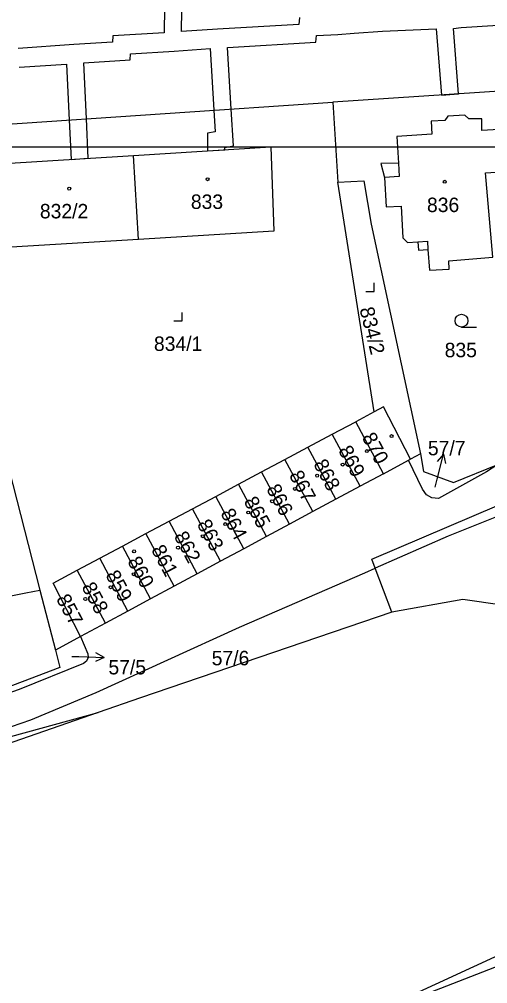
# Model space of a CAD drawing. Extents: x -869103 to -863415, y -1015889 to -1012477.
# Drawn here: x -866854.9 to -866799.9, y -1013598.4 to -1013485 of the extents above; entities that cross this region are included whole.
import ezdxf

# ---------------------------------------------------------------- set-up
doc = ezdxf.new("R2010")
doc.units = 0
for name, color, linetype in [('Hranice parcel', 7, 'Continuous'), ('ML1000', 7, 'Continuous'), ('Parcelní čísla', 7, 'Continuous'), ('Pop  PČ popisy', 7, 'Continuous'), ('Vnitřní kresba', 7, 'Continuous'), ('Věcná břemena k části', 7, 'Continuous'), ('Značky budov', 7, 'Continuous'), ('Značky kultur', 7, 'Continuous')]:
    doc.layers.add(name, color=color, linetype=linetype)

msp = doc.modelspace()

# ---------------------------------------------------------------- linework, layer by layer
at = {"layer": 'Hranice parcel'}
for p, q in [((-866795.19, -1013493.21), (-866818.07, -1013494.72)), ((-866857.64, -1013497.39), (-866818.07, -1013494.72)), ((-866818.07, -1013494.72), (-866817.46, -1013504.12)), ((-866857.34, -1013501.97), (-866841.51, -1013500.98)), ((-866840.92, -1013510.85), (-866841.51, -1013500.98)), ((-866813.2, -1013531.15), (-866817.46, -1013504.12)), ((-866813.56, -1013509.06), (-866807.75, -1013536.07)), ((-866858.99, -1013526.89), (-866852.51, -1013552.11)), ((-866813.2, -1013531.15), (-866815.38, -1013532.32)), ((-866818.13, -1013533.78), (-866815.38, -1013532.32)), ((-866812.12, -1013538.43), (-866815.38, -1013532.32)), ((-866821, -1013535.31), (-866818.13, -1013533.78)), ((-866814.86, -1013539.9), (-866818.13, -1013533.78)), ((-866823.7, -1013536.75), (-866821, -1013535.31)), ((-866817.73, -1013541.44), (-866821, -1013535.31)), ((-866807.75, -1013536.07), (-866808.95, -1013536.72)), ((-866826.44, -1013538.22), (-866823.7, -1013536.75)), ((-866820.42, -1013542.89), (-866823.7, -1013536.75)), ((-866812.12, -1013538.43), (-866809.18, -1013536.84)), ((-866809.18, -1013536.84), (-866808.95, -1013536.72)), ((-866798.65, -1013537.33), (-866799.99, -1013538.19)), ((-866829.16, -1013539.67), (-866826.44, -1013538.22)), ((-866823.16, -1013544.37), (-866826.44, -1013538.22)), ((-866812.12, -1013538.43), (-866814.86, -1013539.9)), ((-866831.84, -1013541.1), (-866829.16, -1013539.67)), ((-866825.87, -1013545.83), (-866829.16, -1013539.67)), ((-866814.86, -1013539.9), (-866817.73, -1013541.44)), ((-866834.57, -1013542.55), (-866831.84, -1013541.1)), ((-866828.55, -1013547.27), (-866831.84, -1013541.1)), ((-866817.73, -1013541.44), (-866820.42, -1013542.89)), ((-866837.31, -1013544.01), (-866834.57, -1013542.55)), ((-866831.27, -1013548.73), (-866834.57, -1013542.55)), ((-866820.42, -1013542.89), (-866823.16, -1013544.37)), ((-866840.05, -1013545.47), (-866837.31, -1013544.01)), ((-866834.01, -1013550.2), (-866837.31, -1013544.01)), ((-866823.16, -1013544.37), (-866825.87, -1013545.83)), ((-866842.81, -1013546.95), (-866840.05, -1013545.47)), ((-866836.74, -1013551.67), (-866840.05, -1013545.47)), ((-866825.87, -1013545.83), (-866828.55, -1013547.27)), ((-866804.5, -1013545.79), (-866813.09, -1013549.55)), ((-866845.47, -1013548.37), (-866842.81, -1013546.95)), ((-866839.5, -1013553.16), (-866842.81, -1013546.95)), ((-866828.55, -1013547.27), (-866831.27, -1013548.73)), ((-866848.12, -1013549.78), (-866845.47, -1013548.37)), ((-866842.15, -1013554.59), (-866845.47, -1013548.37)), ((-866831.27, -1013548.73), (-866834.01, -1013550.2)), ((-866844.8, -1013556.01), (-866848.12, -1013549.78)), ((-866814.31, -1013550.08), (-866813.09, -1013549.55)), ((-866811.12, -1013554.71), (-866813.09, -1013549.55)), ((-866834.01, -1013550.2), (-866836.74, -1013551.67)), ((-866852.51, -1013552.11), (-866850.69, -1013559.18)), ((-866836.74, -1013551.67), (-866839.5, -1013553.16)), ((-866839.5, -1013553.16), (-866842.15, -1013554.59)), ((-866802.79, -1013553.24), (-866811.12, -1013554.71)), ((-866842.15, -1013554.59), (-866844.8, -1013556.01)), ((-866844.8, -1013556.01), (-866847.72, -1013557.58)), ((-866847.72, -1013557.58), (-866850.69, -1013559.18)), ((-866850.69, -1013559.18), (-866850.17, -1013561.22)), ((-866845.64, -1013566.52), (-866889.49, -1013581.79)), ((-866863.96, -1013571.53), (-866845.64, -1013566.52))]:
    msp.add_line(p, q, dxfattribs=at)
for points in [[(-866797.2, -1013497.84), (-866800.55, -1013498.04), (-866800.56, -1013496.65), (-866802.09, -1013496.66), (-866802.56, -1013496.23), (-866804.53, -1013496.36), (-866804.91, -1013496.85), (-866806.51, -1013496.96), (-866806.43, -1013498.49), (-866810.54, -1013498.74), (-866810.35, -1013501.87), (-866812.44, -1013501.92), (-866812.01, -1013503.56)], [(-866841.51, -1013500.98), (-866825.37, -1013499.98), (-866824.99, -1013509.9), (-866840.92, -1013510.85)], [(-866812.01, -1013503.56), (-866811.8, -1013507.04), (-866810.05, -1013506.95), (-866809.83, -1013510.66), (-866809.28, -1013511.22), (-866808.06, -1013511.15), (-866807.98, -1013512.13), (-866806.88, -1013512.05), (-866806.72, -1013514.47), (-866804.39, -1013514.37), (-866804.43, -1013513.37), (-866799.26, -1013512.93), (-866800.1, -1013503.04), (-866796.9, -1013502.83)], [(-866817.46, -1013504.12), (-866814.44, -1013503.95), (-866813.56, -1013509.06)], [(-866840.92, -1013510.85), (-866857.21, -1013511.83), (-866857.46, -1013507.25)], [(-866808.95, -1013536.72), (-866812.11, -1013530.57), (-866813.2, -1013531.15)], [(-866813.09, -1013549.55), (-866813.49, -1013548.49), (-866798.52, -1013542.09), (-866792.56, -1013537.18), (-866792.76, -1013534.06)], [(-866807.75, -1013536.07), (-866807.42, -1013538.15), (-866803.88, -1013539.44), (-866798.65, -1013537.33)], [(-866763.99, -1013535.42), (-866765.57, -1013535.78), (-866767.4, -1013535.95), (-866769.27, -1013535.95), (-866777.24, -1013535.7), (-866778.73, -1013535.8), (-866780.25, -1013536.02), (-866782.02, -1013536.52), (-866783.53, -1013537.08), (-866789.55, -1013539.67), (-866798.05, -1013543.17), (-866804.5, -1013545.79)], [(-866799.99, -1013538.19), (-866805.66, -1013541.36), (-866806.42, -1013541.28), (-866807.07, -1013540.9), (-866807.54, -1013540.26), (-866809.18, -1013536.84)], [(-866775.03, -1013545.81), (-866793.82, -1013554.51), (-866802.79, -1013553.24)], [(-866847.72, -1013557.58), (-866850.95, -1013551.29), (-866848.12, -1013549.78)], [(-866863.42, -1013570.69), (-866860.62, -1013569.64), (-866858.15, -1013568.94), (-866853.57, -1013567.37), (-866845.91, -1013564.16), (-866829.06, -1013556.49), (-866814.31, -1013550.08)], [(-866866.78, -1013554.96), (-866854.17, -1013552.44), (-866852.51, -1013552.11)], [(-866811.12, -1013554.71), (-866840.69, -1013564.8), (-866845.64, -1013566.52)], [(-866847.72, -1013557.58), (-866846.88, -1013559.63), (-866846.83, -1013560.07), (-866847.03, -1013560.5), (-866847.38, -1013560.77), (-866854.96, -1013563.81), (-866859.13, -1013565.25), (-866861.98, -1013566.15), (-866865.93, -1013567.2), (-866866.89, -1013567.43), (-866868.35, -1013567.8), (-866869.75, -1013568.08), (-866880.23, -1013569.65), (-866880.79, -1013569.63), (-866881.11, -1013569.44), (-866881.31, -1013569.13)], [(-866850.17, -1013561.22), (-866863.5, -1013566.3), (-866865.08, -1013566.55)], [(-866754.89, -1013574.97), (-866763.95, -1013579.11), (-866815.54, -1013602.91)], [(-866815.54, -1013602.91), (-866775.81, -1013587.47), (-866772, -1013585.98), (-866757.37, -1013579.81), (-866756.15, -1013583.24), (-866770.7, -1013589.27), (-866774.61, -1013590.75), (-866821.68, -1013608.39)]]:
    msp.add_lwpolyline(points, dxfattribs=at)
at = {"layer": 'ML1000'}
msp.add_lwpolyline([(-866875, -1013000), (-866250, -1013000), (-866250, -1013500), (-866875, -1013500)], close=True, dxfattribs=at)
at = {"layer": 'Pop  PČ popisy'}
for p, q in [((-866805.79, -1013539.05), (-866805.06, -1013536.14)), ((-866805.06, -1013536.14), (-866805.79, -1013536.99)), ((-866805.06, -1013536.14), (-866804.82, -1013537.23)), ((-866806.03, -1013539.99), (-866805.79, -1013539.05)), ((-866848.75, -1013559.93), (-866847.94, -1013559.95)), ((-866847.94, -1013559.95), (-866844.94, -1013560.06)), ((-866844.94, -1013560.06), (-866845.96, -1013560.52)), ((-866844.94, -1013560.06), (-866845.92, -1013559.52))]:
    msp.add_line(p, q, dxfattribs=at)
at = {"layer": 'Vnitřní kresba'}
for p, q in [((-866810.35, -1013501.87), (-866810.26, -1013503.45)), ((-866810.26, -1013503.45), (-866812.01, -1013503.56)), ((-866808.06, -1013511.15), (-866806.95, -1013511.07)), ((-866806.95, -1013511.07), (-866806.88, -1013512.05))]:
    msp.add_line(p, q, dxfattribs=at)
at = {"layer": 'Věcná břemena k části'}
for points in [[(-866837.86, -1013483.53), (-866837.91, -1013486.53), (-866843.92, -1013486.91), (-866843.97, -1013487.64), (-866848.5, -1013487.94), (-866855.07, -1013488.38)], [(-866822, -1013484.76), (-866822.08, -1013485.56), (-866831.62, -1013486.12), (-866835.87, -1013486.4), (-866835.84, -1013483.83)], [(-866819.98, -1013486.88), (-866817.49, -1013486.75), (-866815.55, -1013486.58), (-866812.22, -1013486.35), (-866805.92, -1013486.09), (-866805.31, -1013493.88), (-866803.28, -1013493.74), (-866803.89, -1013486.04), (-866802.96, -1013485.92), (-866798.63, -1013485.63), (-866793.53, -1013485.42), (-866793.4, -1013483.86)], [(-866854.93, -1013490.6), (-866849.39, -1013490.23), (-866849.07, -1013496.81), (-866848.85, -1013501.44), (-866846.82, -1013501.31), (-866847.04, -1013496.67), (-866847.36, -1013490.09), (-866841.89, -1013489.72), (-866841.84, -1013489.01), (-866836.74, -1013488.69), (-866832.5, -1013488.41), (-866832.05, -1013495.66), (-866831.89, -1013498.19), (-866832.79, -1013498.36), (-866832.81, -1013500.44), (-866830.77, -1013500.31), (-866830.77, -1013500.04), (-866829.73, -1013499.83), (-866830.01, -1013495.53), (-866830.47, -1013488.28), (-866820.06, -1013487.66), (-866819.98, -1013486.88)]]:
    msp.add_lwpolyline(points, dxfattribs=at)
at = {"layer": 'Značky budov'}
for centre in [(-866832.79, -1013503.78), (-866804.91, -1013504.07), (-866849.06, -1013504.88), (-866811.16, -1013534), (-866814.07, -1013535.76), (-866816.91, -1013537.35), (-866819.91, -1013538.65), (-866822.53, -1013540.21), (-866825.21, -1013541.67), (-866828.02, -1013542.99), (-866830.72, -1013544.36), (-866833.36, -1013545.78), (-866841.43, -1013547.56), (-866836.27, -1013547.13), (-866841.47, -1013550.25), (-866844.19, -1013551.78), (-866847.16, -1013553.17)]:
    msp.add_circle(centre, 0.175, dxfattribs=at)
at = {"layer": 'Značky kultur'}
for p, q in [((-866813.2, -1013516.98), (-866813.2, -1013515.98)), ((-866814.2, -1013516.98), (-866813.2, -1013516.98)), ((-866835.77, -1013520.44), (-866835.77, -1013519.44)), ((-866836.77, -1013520.44), (-866835.77, -1013520.44)), ((-866802.94, -1013521.17), (-866801.19, -1013521.17))]:
    msp.add_line(p, q, dxfattribs=at)
msp.add_circle((-866802.94, -1013520.42), 0.75, dxfattribs=at)

# ---------------------------------------------------------------- texts
at = {"layer": 'Parcelní čísla'}
for s, p in [('833', (-866834.76, -1013507.27)), ('832/2', (-866852.51, -1013508.38)), ('836', (-866807, -1013507.64)), ('834/1', (-866839.1, -1013523.98)), ('835', (-866804.92, -1013524.72)), ('57/7', (-866806.89, -1013536.26)), ('57/6', (-866832.31, -1013560.97)), ('57/5', (-866844.45, -1013562.04))]:
    msp.add_text(s, height=1.7, dxfattribs=at).set_placement(p)
for s, rotation, p in [('834/2', 284, (-866814.94, -1013519.03)), ('870', 298, (-866814.7, -1013534.13)), ('869', 298, (-866817.48, -1013535.66)), ('868', 298, (-866820.4, -1013537.27)), ('867', 298, (-866823.26, -1013538.59)), ('866', 298, (-866825.93, -1013540.2)), ('865', 298, (-866828.59, -1013541.66)), ('864', 298, (-866831.32, -1013543.06)), ('863', 298, (-866834.09, -1013544.35)), ('862', 298, (-866836.8, -1013545.76)), ('861', 298, (-866839.47, -1013547.35)), ('860', 298, (-866842.27, -1013548.71)), ('859', 298, (-866844.84, -1013550.34)), ('858', 298, (-866847.65, -1013551.74)), ('857', 298, (-866850.64, -1013553.14))]:
    msp.add_text(s, height=1.7, rotation=rotation, dxfattribs=at).set_placement(p)

doc.saveas('drawing.dxf')
